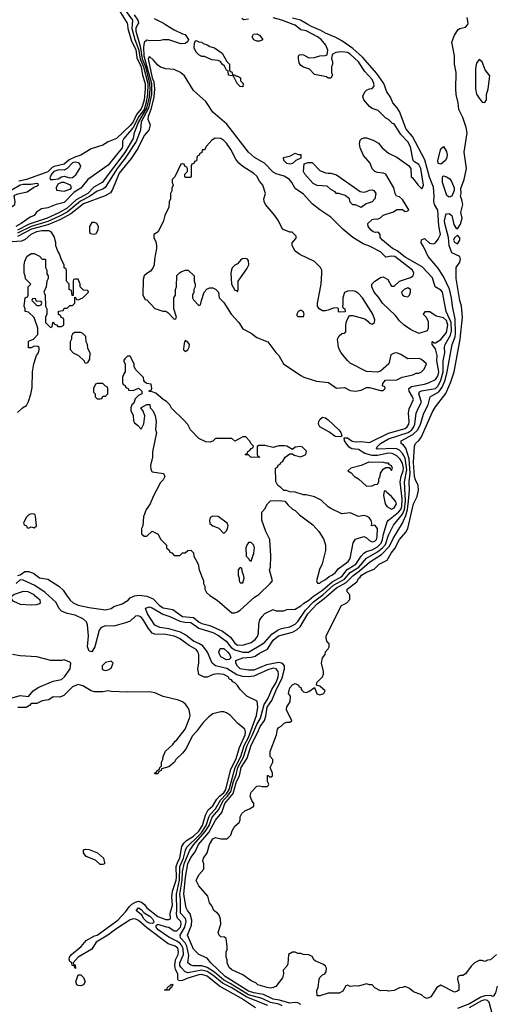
# Model space of a CAD drawing. Header units: inches. Extents: x 2348341 to 2479810, y 460419 to 613669.
# Tile 719 of 721: x 2451606 to 2455074, y 602867 to 610034. Entities that reach past the tile are written whole.
import ezdxf

# ---------------------------------------------------------------- set-up
doc = ezdxf.new("R2010")
doc.units = ezdxf.units.IN
doc.header["$MEASUREMENT"] = 0
doc.layers.add('C4650', color=7, linetype='Continuous')
doc.layers.add('C4651', color=7, linetype='Continuous')

msp = doc.modelspace()

# ---------------------------------------------------------------- linework, layer by layer
at = {"layer": 'C4650', "color": 2}
for points, elevation in [([(2452423.9, 610000), (2452421.4, 609970), (2452443.3, 609890), (2452470, 609819.5), (2452482, 609750), (2452507.1, 609690), (2452537.3, 609570), (2452535.6, 609490), (2452524, 609424), (2452510, 609381), (2452473.5, 609330), (2452431.3, 609248.7), (2452362.8, 609170), (2452353.7, 609150), (2452354.4, 609114.4), (2452350, 609100.9), (2452250, 608976.2), (2452101, 608870), (2452050, 608809), (2452002, 608778), (2451930, 608703.7), (2451870.5, 608689.5), (2451810, 608666), (2451763.5, 608656.5), (2451727.1, 608632.9), (2451711, 608610), (2451682.5, 608597.5), (2451615.5, 608550), (2451576.3, 608530)], 18), ([(2452667.4, 610000), (2452730, 609961), (2452790, 609931), (2452810, 609926), (2452834, 609890), (2452826.4, 609873.6), (2452810, 609861.2), (2452778.6, 609858.6), (2452690, 609888), (2452650, 609888), (2452630, 609882), (2452550, 609881.2), (2452530, 609885.2), (2452510, 609869), (2452505.3, 609834.7), (2452508.2, 609770), (2452564.4, 609570), (2452564.5, 609490), (2452543.2, 609390), (2452489.1, 609290), (2452484.5, 609230), (2452453.2, 609146.8), (2452373.8, 609026.2), (2452313.8, 608950), (2452226.7, 608813.3), (2452210, 608801.4), (2452170, 608785.3), (2452113.6, 608746.4), (2452047, 608713), (2451950, 608634.4), (2451890, 608600.8), (2451810, 608565.2), (2451690, 608529.9), (2451590, 608479.6)], 26), ([(2452463.7, 610000), (2452450, 609973.2), (2452451.1, 609950), (2452481.9, 609841.9), (2452497.4, 609750), (2452520.4, 609690), (2452551.1, 609570), (2452553.4, 609530), (2452546.9, 609470), (2452528.6, 609390), (2452470.1, 609290), (2452439.6, 609210), (2452430, 609169.6), (2452370, 609067.4), (2452206.4, 608850), (2452145.5, 608814.5), (2452100.9, 608770), (2452016.7, 608723.3), (2451950, 608662.6), (2451890, 608628.4), (2451806.4, 608590), (2451674.3, 608545.7), (2451590, 608502.6)], 22), ([(2452389.5, 610000), (2452392.6, 609970), (2452418.3, 609878.3), (2452450, 609816.4), (2452457.2, 609757.2), (2452490.1, 609690), (2452499.4, 609630), (2452517.5, 609570), (2452518.3, 609530), (2452510.6, 609450.6), (2452499.7, 609410), (2452490, 609385.1), (2452456.3, 609343.7), (2452430, 609289.8), (2452410, 609263.5), (2452310, 609169.7), (2452250, 609145.7), (2452210, 609122), (2452124.6, 609095.4), (2452051.2, 609048.8), (2452005.5, 609034.5), (2451964.6, 609015.4), (2451930, 608982), (2451855.5, 608964.5), (2451841.6, 608958.4), (2451810, 608927.6), (2451790, 608918.7), (2451654.8, 608870), (2451600.1, 608859.9)], 14), ([(2453516.4, 602856.4), (2453490, 602868.5), (2453430, 602880.2), (2453370, 602909), (2453270, 602936.7), (2453138.2, 603018.2), (2453090, 603043), (2453022.1, 603102.1), (2452970, 603135.3), (2452930, 603147.3), (2452866.9, 603146.9), (2452851.6, 603151.6), (2452830, 603169.2), (2452836.2, 603223.8), (2452821, 603290), (2452810, 603313.7), (2452776.1, 603350), (2452773.6, 603370), (2452808.2, 603430), (2452817.7, 603470), (2452811.1, 603491.1), (2452776.8, 603530), (2452775.4, 603630), (2452770.5, 603670), (2452787.1, 603770), (2452789.4, 603830.6), (2452802.2, 603890), (2452843.2, 603990), (2452872.9, 604030), (2452956, 604124), (2452983.9, 604170), (2453005.4, 604230), (2453055.7, 604284.3), (2453085.3, 604350), (2453117.3, 604382.7), (2453142.5, 604417.5), (2453162.4, 604490), (2453181.8, 604538.2), (2453192, 604590), (2453234.9, 604665.1), (2453260.7, 604750), (2453296.9, 604823.1), (2453330, 604904.9), (2453358.2, 604950), (2453385.2, 605050), (2453410.7, 605090), (2453440.8, 605159.2), (2453471.3, 605210), (2453487, 605250), (2453488.7, 605270), (2453485.4, 605290), (2453471.6, 605310), (2453450, 605314.2), (2453410, 605302.8), (2453310, 605256.5), (2453270, 605250.8), (2453230, 605254.4), (2453186.4, 605266.4), (2453111.9, 605311.9), (2453030, 605331.1), (2453005.7, 605350), (2452972.6, 605430), (2452936.9, 605476.9), (2452910, 605494.2), (2452869.9, 605509.9), (2452813.9, 605553.9), (2452775.4, 605575.4), (2452690, 605600.4), (2452624, 605610), (2452590, 605627.6), (2452534.5, 605710), (2452522, 605750), (2452550, 605760.7), (2452570, 605753.4), (2452647.3, 605707.3), (2452697.3, 605690), (2452770, 605656.2), (2452808.1, 605648.1), (2452850, 605646.7), (2452910, 605604.7), (2453010, 605573.2), (2453052.9, 605552.9), (2453108.7, 605510), (2453145.3, 605465.3), (2453170, 605447.2), (2453230, 605431.1), (2453270, 605431.3), (2453372, 605490), (2453390, 605504.4), (2453439.3, 605560.7), (2453486, 605594), (2453510, 605604), (2453570, 605615.6), (2453610, 605634.6), (2453630, 605654.9), (2453684.4, 605735.6), (2453742.9, 605797.1), (2453811.3, 605848.7), (2453890, 605917.4), (2453970, 605961), (2454010.4, 606009.5), (2454072.4, 606050), (2454130, 606115.8), (2454210, 606160.2), (2454246.6, 606190), (2454266.4, 606213.6), (2454290, 606283), (2454326.1, 606353.9), (2454390, 606436.1), (2454405.6, 606470), (2454412.6, 606532.6), (2454406, 606670), (2454423.4, 606756.6), (2454410, 606841.6), (2454390, 606876.3), (2454370, 606900.4), (2454350.6, 606910.6), (2454332.3, 606912.3), (2454208.2, 606908.2), (2454202, 606910), (2454206, 606926), (2454230, 606950.2), (2454290, 606982.6), (2454431.4, 607028.6), (2454459.3, 607050), (2454473.8, 607070), (2454480.8, 607090), (2454491.1, 607170), (2454506.6, 607210), (2454529.7, 607250), (2454509.7, 607310), (2454514.9, 607325.1), (2454530, 607333.8), (2454630, 607350.3), (2454650.4, 607369.6), (2454670, 607410.4), (2454686.2, 607470), (2454686.4, 607550), (2454699.2, 607610), (2454697.2, 607650), (2454701.5, 607670), (2454741.1, 607738.9), (2454748.4, 607770), (2454745.4, 607830), (2454708, 607910), (2454681.6, 608050), (2454670, 608064.5), (2454629.6, 608089.6), (2454610, 608155.1), (2454535.3, 608235.3), (2454410, 608306.3), (2454351.7, 608351.7), (2454318, 608370), (2454245.2, 608430), (2454229, 608450), (2454228.7, 608468.7), (2454220.4, 608480.4), (2454208.4, 608488.4), (2454195.3, 608484.7), (2454178, 608490), (2454162, 608502), (2454142, 608530), (2454138, 608550), (2454170, 608581), (2454190, 608584.7), (2454210, 608582), (2454230, 608591.3), (2454250, 608611), (2454324.7, 608635.3), (2454350, 608652), (2454390, 608652), (2454410, 608638), (2454430, 608642), (2454438, 608650), (2454390, 608726), (2454370, 608746), (2454348, 608750), (2454338, 608770), (2454328.7, 608810), (2454270, 608908.7), (2454250, 608917.2), (2454210, 608921.2), (2454190, 608929.2), (2454169.4, 608949.4), (2454155.3, 608990), (2454106.6, 609046.6), (2454082.7, 609102.7), (2454079.3, 609130), (2454083.7, 609156.3), (2454092.7, 609167.3), (2454110, 609174.8), (2454130, 609174), (2454178, 609158), (2454216.4, 609136.4), (2454242, 609102), (2454290, 609062.8), (2454350, 609034.8), (2454434, 608974), (2454451, 608950), (2454454, 608890), (2454463.6, 608883.6), (2454504.7, 608830), (2454530, 608804.7), (2454534.6, 608805.4), (2454544, 608830), (2454524.5, 608950), (2454510, 608979.3), (2454478.6, 608998.6), (2454469.3, 609009.3), (2454449.4, 609110), (2454430, 609145.2), (2454379.1, 609199.1), (2454330, 609275.3), (2454318, 609278), (2454288.4, 609308.4), (2454270, 609318), (2454213.6, 609373.6), (2454170, 609389), (2454150, 609402), (2454108.7, 609450), (2454102, 609478), (2454118, 609510), (2454130, 609522), (2454150, 609532), (2454170, 609534), (2454186, 609550), (2454182, 609570), (2454170, 609599), (2454117.2, 609657.2), (2454070, 609726.6), (2454010, 609784.5), (2453990, 609795.1), (2453950, 609801.2), (2453905.4, 609794.6), (2453878, 609782), (2453874, 609750), (2453882, 609730), (2453882, 609710), (2453874, 609690), (2453874, 609650), (2453882, 609630), (2453870, 609608), (2453850, 609608), (2453837.2, 609617.2), (2453750, 609635.3), (2453714.8, 609674.8), (2453670, 609689), (2453650, 609702), (2453640.2, 609720.2), (2453634, 609750), (2453635.3, 609770), (2453642.7, 609777.3), (2453650, 609781), (2453670, 609778), (2453710, 609756), (2453750, 609758), (2453790, 609771.3), (2453827.3, 609772.7), (2453842, 609778), (2453848, 609812), (2453833.2, 609850), (2453798, 609890), (2453772.3, 609910), (2453690, 609952.6), (2453650, 609959.6), (2453610, 609994.5), (2453594.9, 610000)], 26), ([(2453650, 602864.8), (2453630, 602877.6), (2453610, 602881.6), (2453570, 602874.5), (2453496.8, 602896.8), (2453450, 602904), (2453379.7, 602939.7), (2453309.2, 602950), (2453270, 602964), (2453099.7, 603070), (2452997, 603170), (2452970, 603202.7), (2452910, 603229.5), (2452869.8, 603269.8), (2452825.6, 603370), (2452856, 603444), (2452858.6, 603478.6), (2452846.3, 603526.3), (2452826.6, 603550), (2452817, 603570), (2452800.8, 603670), (2452811.9, 603791.9), (2452829.1, 603890), (2452850, 603937), (2452881.8, 603978.2), (2452907, 604030), (2452981.3, 604118.7), (2453030, 604208), (2453076.6, 604263.4), (2453097.3, 604330), (2453158.9, 604401.1), (2453184.2, 604490), (2453203.9, 604530), (2453216.1, 604590), (2453261, 604659), (2453290, 604754.4), (2453336.9, 604843.1), (2453354.3, 604890), (2453386.9, 604933.1), (2453396.3, 604963.7), (2453406.6, 605030), (2453440.4, 605079.6), (2453468.2, 605150), (2453516.4, 605243.6), (2453532.4, 605310), (2453533, 605330), (2453523.1, 605343.1), (2453511.1, 605351.1), (2453490, 605355.8), (2453401.3, 605338.7), (2453310, 605300.5), (2453270, 605299.6), (2453210, 605309.5), (2453190, 605328), (2453178, 605350), (2453178, 605370), (2453228, 605390), (2453290, 605394), (2453318.2, 605401.8), (2453350, 605423.1), (2453408.8, 605451.2), (2453450, 605517.6), (2453489.6, 605550), (2453590, 605577.3), (2453625.6, 605594.4), (2453645.3, 605614.7), (2453702.8, 605710), (2453770, 605783.2), (2453820, 605820), (2453910, 605898.4), (2453981.5, 605938.5), (2454030, 605986.2), (2454078.1, 606021.9), (2454150, 606086.5), (2454239.1, 606140.9), (2454296.8, 606203.2), (2454323.2, 606256.8), (2454389.9, 606370.1), (2454414.8, 606425.2), (2454427.7, 606470), (2454435.6, 606530), (2454441.8, 606610), (2454439.3, 606670), (2454447.4, 606732.6), (2454438.6, 606838.6), (2454414.9, 606914.9), (2454397.8, 606937.8), (2454380.9, 606950), (2454382, 606970), (2454465.5, 607014.5), (2454502, 607050), (2454522.4, 607090), (2454545.4, 607170), (2454578.5, 607230), (2454591.3, 607288.7), (2454654.7, 607325.3), (2454680, 607360), (2454701.1, 607410), (2454716.8, 607470), (2454752.2, 607670), (2454773.5, 607726.5), (2454777.8, 607750), (2454775, 607855.1), (2454755.1, 607950), (2454748.4, 608010), (2454732.7, 608072.7), (2454690, 608165.2), (2454647.9, 608227.9), (2454577, 608310), (2454543.2, 608383.2), (2454526, 608410), (2454530, 608432), (2454550, 608441), (2454587.1, 608407.1), (2454617.2, 608402.8), (2454630, 608411), (2454650, 608436.3), (2454666.9, 608470), (2454654.6, 608534.6), (2454647.1, 608647.1), (2454624.7, 608690), (2454619.1, 608710), (2454621.1, 608750), (2454615.8, 608815.8), (2454588.1, 608888.1), (2454554.1, 609014.1), (2454464.1, 609184.1), (2454417.6, 609237.6), (2454370, 609366.6), (2454353.2, 609393.2), (2454320.5, 609430), (2454303, 609470), (2454278, 609510), (2454254.7, 609570), (2454203.6, 609643.6), (2454100.4, 609760.4), (2454030, 609825.1), (2453950, 609880.7), (2453905.3, 609905.3), (2453830, 609935.1), (2453796.5, 609956.5), (2453730, 609983.9), (2453701.8, 610000)], 22), ([(2455074, 603230), (2455032, 603190), (2455010, 603188.7), (2454990, 603178), (2454970, 603186), (2454950, 603186), (2454914, 603170), (2454890, 603146), (2454850, 603088), (2454830, 603078), (2454810, 603078), (2454794, 603070), (2454792, 603050), (2454802, 603010), (2454802, 602970), (2454790, 602962), (2454770, 602955.3), (2454670, 603006), (2454642, 602990), (2454598, 602922), (2454570, 602908.7), (2454550, 602918), (2454530, 602935.3), (2454470, 602958), (2454443.1, 602983.1), (2454410, 602998), (2454391.1, 602988.9), (2454370, 602988), (2454330, 602968.7), (2454290, 602964), (2454272, 602968), (2454230, 602966), (2454190, 602988), (2454170, 603008), (2454150, 603008), (2454130, 603015.3), (2454070, 602999), (2454050, 603002), (2454010, 602998), (2453990, 603006), (2453978, 603002), (2453958, 602962), (2453931.1, 602948.9), (2453851.1, 602948.9), (2453790, 602928.7), (2453770, 602928), (2453768.7, 602968.7), (2453778, 602990), (2453784, 603050), (2453790, 603062), (2453810, 603082), (2453826, 603090), (2453836.4, 603103.6), (2453838, 603130), (2453830, 603146), (2453816.4, 603156.4), (2453760.2, 603180.2), (2453749.1, 603189.1), (2453734.6, 603214.6), (2453710, 603228), (2453668.9, 603228.9), (2453650, 603238), (2453630, 603238), (2453610, 603248), (2453590, 603248), (2453562, 603230), (2453556.9, 603163.1), (2453550, 603146), (2453523.6, 603116.4), (2453524.7, 603090), (2453518.8, 603061.2), (2453470, 602998), (2453450, 602989), (2453430, 602986), (2453406, 602990), (2453338, 603010), (2453324, 603024), (2453290, 603039), (2453230, 603082), (2453150, 603119), (2453130, 603135.3), (2453114, 603170), (2453115.3, 603190), (2453108.4, 603211.6), (2453108, 603250), (2453114, 603266), (2453114, 603290), (2453107.3, 603347.3), (2453096.4, 603356.4), (2453070, 603358), (2453058, 603370), (2453049.3, 603389.3), (2453068.7, 603450), (2453067.3, 603487.3), (2453056.4, 603516.4), (2453046, 603530), (2453018, 603550), (2453003.1, 603583.1), (2452985.6, 603605.6), (2452974.8, 603654.8), (2452908, 603730), (2452888.9, 603768.9), (2452908, 603810), (2452946, 603850), (2452946, 603890), (2452938, 603910), (2452944, 603930), (2452969.3, 603970.7), (2452986.6, 604030), (2453010, 604070.7), (2453030, 604080.7), (2453070, 604070.8), (2453110, 604071), (2453122, 604078), (2453142.7, 604097.3), (2453152.7, 604130), (2453170, 604164.7), (2453202, 604190), (2453208.7, 604210), (2453208.9, 604231.1), (2453223.1, 604256.9), (2453244, 604276), (2453278, 604290), (2453308, 604310), (2453308.7, 604330), (2453295.3, 604350), (2453283.1, 604383.1), (2453288.9, 604411.1), (2453330, 604454), (2453350, 604458), (2453370, 604452), (2453407.3, 604452.7), (2453416.4, 604463.6), (2453418, 604470), (2453408, 604490), (2453408.4, 604531.6), (2453412.7, 604532.7), (2453422, 604522), (2453436.4, 604523.6), (2453446, 604530), (2453446, 604550), (2453428, 604590), (2453448, 604630), (2453448, 604650), (2453428, 604670), (2453428.4, 604708.4), (2453475.3, 604830), (2453482, 604870), (2453490, 604882), (2453508.4, 604891.6), (2453530, 604914), (2453550, 604922), (2453570, 604922), (2453586, 604930), (2453548, 605010), (2453548.4, 605031.6), (2453574, 605070), (2453575.3, 605110), (2453562, 605130), (2453570, 605172), (2453590, 605192), (2453610, 605202), (2453634, 605190), (2453638, 605178), (2453650, 605174), (2453656.9, 605156.9), (2453670, 605142), (2453690, 605138), (2453710, 605144.7), (2453750, 605174), (2453767.3, 605127.3), (2453790, 605121), (2453818, 605130), (2453828, 605150), (2453790, 605182), (2453766, 605190), (2453768, 605210), (2453808.7, 605250), (2453815.3, 605270), (2453815.3, 605290), (2453802, 605350), (2453808, 605390), (2453827.3, 605412.7), (2453830, 605434), (2453850, 605454), (2453858, 605470), (2453858, 605490), (2453844, 605504), (2453835.3, 605530), (2453835.3, 605550), (2453948, 605770), (2453986, 605790), (2454007.3, 605812.7), (2454007.3, 605847.3), (2453988, 605870), (2453989, 605890), (2454058, 605942), (2454073.2, 605970), (2454083.8, 605976.2), (2454093.2, 605990), (2454130, 606012.4), (2454185.4, 606034.6), (2454221.2, 606070), (2454278.9, 606101.1), (2454307.6, 606150), (2454335.6, 606184.4), (2454370, 606250.4), (2454415.1, 606304.9), (2454429.6, 606330), (2454470, 606511), (2454497.2, 606562.8), (2454507.6, 606610), (2454504.7, 606644.7), (2454484.4, 606684.4), (2454479.2, 606710), (2454471.1, 606810), (2454477.2, 606930), (2454485.2, 606950), (2454509.6, 606970.4), (2454526.5, 606993.5), (2454610, 607180.7), (2454630, 607216.3), (2454705.7, 607314.3), (2454742.9, 607397.1), (2454768.1, 607471.9), (2454811.2, 607710), (2454826.9, 607870), (2454819.6, 607950), (2454807.8, 607990), (2454781.2, 608150), (2454782, 608230), (2454808.7, 608270), (2454813.2, 608290), (2454808, 608310), (2454750, 608338), (2454729.5, 608390), (2454726.6, 608450), (2454698.4, 608550), (2454697, 608570), (2454705.8, 608614.2), (2454710, 608621), (2454730, 608624.7), (2454751, 608610), (2454764.5, 608544.5), (2454779.6, 608519.6), (2454790, 608512), (2454813.8, 608546.2), (2454826, 608590), (2454815.1, 608630), (2454829.4, 608690), (2454823.7, 608723.7), (2454813.2, 608750), (2454817.2, 608770), (2454814.6, 608805.4), (2454839.3, 608870), (2454857.2, 608950), (2454840.7, 609070), (2454860.5, 609210), (2454853.6, 609250), (2454830, 609322), (2454801.2, 609381.2), (2454796.9, 609430), (2454782.4, 609490), (2454778.4, 609530), (2454780.7, 609650), (2454769.6, 609710), (2454769.6, 609770), (2454749.4, 609870), (2454770, 609921), (2454797.2, 609962.8), (2454809.2, 609970.8), (2454850, 609980.7), (2454864.1, 609995.9), (2454865.7, 610000)], 18), ([(2451592.5, 605987.5), (2451610, 605993.4), (2451643.3, 606016.7), (2451670, 606018.7), (2451705.1, 606005.1), (2451750, 605970.6), (2451810, 605963.1), (2451891.3, 605911.3), (2451922.4, 605882.4), (2451950, 605837.1), (2451972.7, 605810), (2451995.5, 605790), (2452030, 605773.4), (2452110, 605754.9), (2452230, 605738.3), (2452270.9, 605749.1), (2452290, 605762), (2452350, 605783), (2452394, 605810), (2452410, 605826), (2452440.4, 605839.6), (2452475.3, 605844.7), (2452530, 605838), (2452577.8, 605817.8), (2452623.7, 605770), (2452650, 605753.7), (2452719.9, 605739.9), (2452790, 605689.2), (2452870, 605681.7), (2452910.6, 605650), (2452930, 605640.3), (2452990, 605624), (2453082.3, 605582.3), (2453140.5, 605540.5), (2453170, 605495.5), (2453190, 605481.7), (2453237.2, 605482.8), (2453290, 605500.4), (2453318.2, 605521.8), (2453335, 605544.9), (2453343.5, 605570), (2453346.6, 605633.4), (2453353.6, 605666.4), (2453368.7, 605690), (2453390, 605711.3), (2453450, 605742), (2453471.6, 605731.6), (2453528.4, 605731.6), (2453550, 605742), (2453610, 605744.7), (2453650, 605767.3), (2453672.4, 605787.6), (2453710, 605808.9), (2453742.8, 605837.2), (2453810, 605882.6), (2453878.4, 605941.6), (2453950, 605981.3), (2453988, 606032), (2454050.9, 606070), (2454089.8, 606130.2), (2454110, 606150.4), (2454130, 606163.1), (2454170, 606176.2), (2454210, 606196.9), (2454236.4, 606223.6), (2454245.7, 606250), (2454251.7, 606290), (2454280, 606380), (2454288, 606392), (2454362.2, 606450), (2454377.7, 606470), (2454385.2, 606490), (2454387.4, 606547.4), (2454374, 606670), (2454380.7, 606710), (2454396, 606750), (2454397.3, 606770), (2454390, 606807), (2454374.6, 606834.6), (2454350, 606859.7), (2454316.6, 606876.6), (2454290, 606878.4), (2454210, 606862.2), (2454170, 606861.1), (2454117.5, 606877.5), (2454070, 606905.1), (2454022, 606910), (2454002.4, 606922.4), (2453984.8, 606944.8), (2453969, 606970), (2453966, 606990), (2453990, 606990.6), (2454025.8, 606965.8), (2454050, 606960.5), (2454090, 606964.9), (2454150, 606957.6), (2454290, 607024.9), (2454410, 607059.5), (2454425.1, 607070), (2454436.4, 607090), (2454439.1, 607110), (2454435.8, 607170), (2454439.3, 607200.7), (2454471.1, 607270), (2454464.7, 607290), (2454438.9, 607330), (2454436.2, 607350), (2454456, 607364), (2454550, 607380.3), (2454581.2, 607390), (2454630, 607416.4), (2454639.7, 607430), (2454650, 607448), (2454654.8, 607470), (2454641.5, 607550), (2454642.4, 607590), (2454630, 607638), (2454608, 607670), (2454606, 607690), (2454610, 607692), (2454622, 607682), (2454630, 607682), (2454670, 607706), (2454710, 607758), (2454721.5, 607810), (2454710, 607845.1), (2454690, 607863.5), (2454637, 607877), (2454590, 607908), (2454552.7, 607907.3), (2454542, 607890), (2454562, 607870), (2454576.9, 607836.9), (2454578, 607790), (2454571.3, 607768.7), (2454510, 607749), (2454450, 607779), (2454404, 607810), (2454370, 607842), (2454341.2, 607881.2), (2454245.2, 607970), (2454215.5, 608015.5), (2454186, 608050), (2454168.7, 608090), (2454168, 608110), (2454189.1, 608130.9), (2454230, 608158), (2454250, 608162), (2454283.6, 608143.6), (2454310, 608094), (2454330, 608094), (2454368, 608130), (2454450, 608157.3), (2454469, 608170), (2454474, 608190), (2454462.9, 608210), (2454334.5, 608310), (2454310, 608313), (2454270, 608305.2), (2454230, 608345.2), (2454150, 608386.6), (2454103.9, 608403.9), (2454029.6, 608449.6), (2453957.2, 608510), (2453870, 608597.2), (2453789.6, 608649.7), (2453733.1, 608693.1), (2453670, 608763.7), (2453610, 608806), (2453586.3, 608850), (2453567.6, 608870), (2453530, 608894.3), (2453471.6, 608911.6), (2453450, 608923.7), (2453386, 608990), (2453313.2, 609030), (2453269.2, 609070), (2453113.8, 609273.8), (2453010, 609362), (2452959.1, 609439.1), (2452870, 609519), (2452804.8, 609624.8), (2452775.3, 609650), (2452730, 609672.7), (2452670, 609677.2), (2452629.5, 609689.5), (2452610, 609704), (2452580.1, 609740.1), (2452550, 609766.6), (2452539.5, 609750), (2452568.9, 609611.1), (2452581.3, 609581.3), (2452585.9, 609530), (2452581.9, 609470), (2452560.6, 609379.4), (2452540.9, 609330), (2452538, 609310), (2452554.8, 609270), (2452551, 609250), (2452544, 609230), (2452510, 609191.8), (2452464.3, 609095.7), (2452417.2, 609022.8), (2452330, 608916.3), (2452280.7, 608799.3), (2452265.2, 608774.8), (2452227.1, 608752.9), (2452070, 608694.2), (2451977.9, 608622.1), (2451901.2, 608578.8), (2451810, 608540.5), (2451690.4, 608510), (2451590, 608456.1)], 30), ([(2451590, 607174), (2451626, 607210), (2451654.6, 607225.4), (2451670, 607254), (2451687.3, 607307.3), (2451696.4, 607356.4), (2451698, 607470), (2451708.7, 607530), (2451728, 607590), (2451742, 607610), (2451748, 607630), (2451747.3, 607647.3), (2451736.4, 607656.4), (2451710, 607658), (2451690, 607646), (2451670, 607646), (2451668.4, 607651.6), (2451670, 607694), (2451706, 607710), (2451736.4, 607743.6), (2451738, 607790), (2451710, 607866), (2451670, 607906), (2451646, 607910), (2451646, 607930), (2451638, 607950), (2451646, 608010), (2451662, 608018), (2451666, 608030), (2451666, 608090), (2451686, 608110), (2451647.3, 608147.3), (2451646, 608170), (2451638, 608190), (2451638, 608250), (2451643.1, 608276.9), (2451658, 608310), (2451688.4, 608331.6), (2451710, 608332), (2451750, 608312), (2451770, 608292), (2451794, 608290), (2451794, 608230), (2451802, 608210), (2451803.6, 608183.6), (2451812, 608170), (2451812, 608150), (2451802, 608130), (2451798, 608090), (2451782, 608050), (2451791.3, 608028.7), (2451794, 607950), (2451802, 607930), (2451802, 607890), (2451794, 607870), (2451794, 607830), (2451830, 607794), (2451842, 607798), (2451846, 607830), (2451850, 607834), (2451858, 607818), (2451872.7, 607812.7), (2451882, 607802), (2451910, 607802), (2451926, 607810), (2451926, 607850), (2451922, 607862), (2451907.3, 607867.3), (2451902, 607882), (2451887.3, 607887.3), (2451887.3, 607912.7), (2451922, 607918), (2451930, 607934), (2451950, 607934), (2451970, 607954), (2451990, 607954), (2452006, 607970), (2452006, 608014), (2452012.7, 608012.7), (2452018, 607998), (2452030, 607994), (2452066, 608010), (2452106, 608050), (2452102, 608062), (2452070, 608066), (2452046, 608090), (2452046, 608110), (2452030, 608146), (2452010, 608146), (2451998, 608142), (2451994, 608130), (2451994, 608026), (2451987.3, 608027.3), (2451982, 608062), (2451966, 608070), (2451966, 608110), (2451946, 608130), (2451946, 608210), (2451942, 608222), (2451928.4, 608228.4), (2451928, 608250), (2451910, 608286), (2451895.3, 608330), (2451882, 608350), (2451869.1, 608389.1), (2451868.4, 608411.6), (2451856.5, 608456.5), (2451835.3, 608490), (2451816.6, 608496.6), (2451770, 608497.4), (2451727.3, 608490), (2451687.3, 608470), (2451644.7, 608435.3), (2451618.4, 608421.6), (2451550, 608417.2)], 34), ([(2453410, 602859.1), (2453259.1, 602919.1), (2453143.5, 602990), (2453081.1, 603021.1), (2453010, 603080.6), (2452970, 603105.4), (2452930, 603116.8), (2452830, 603096.1), (2452810, 603104.7), (2452778.5, 603138.5), (2452770.9, 603150), (2452770.8, 603170), (2452797.1, 603230), (2452795.2, 603270), (2452788.9, 603290), (2452772, 603310), (2452750, 603325.8), (2452690, 603355.8), (2452612.7, 603410), (2452598, 603430), (2452598, 603442), (2452609.5, 603450.5), (2452670.3, 603430.3), (2452690, 603428.4), (2452730, 603402), (2452750, 603402), (2452774.4, 603430), (2452780.8, 603450), (2452777.7, 603470), (2452754.9, 603494.9), (2452747.7, 603510), (2452745.5, 603530), (2452749, 603551), (2452747.2, 603670), (2452768.3, 603770), (2452771.1, 603870), (2452796.9, 603930), (2452811.5, 603988.5), (2452822, 604010), (2452910, 604095.5), (2452930, 604120.2), (2452962.1, 604170), (2452980.7, 604230), (2452991.1, 604248.9), (2453031.3, 604290), (2453066.3, 604353.7), (2453110, 604399.2), (2453129.9, 604430), (2453173.2, 604590), (2453214.8, 604670), (2453238.8, 604750), (2453270.4, 604810), (2453329.7, 604970), (2453337.6, 605030), (2453333.6, 605073.6), (2453258, 605110), (2453210, 605158), (2453190, 605188), (2453170, 605208), (2453155.3, 605215.3), (2453146, 605230), (2453133.2, 605233.2), (2453122, 605250), (2453090, 605268.7), (2453048, 605272), (2453012.7, 605267.3), (2452970, 605248), (2452948.4, 605248.4), (2452910, 605268), (2452902, 605310), (2452908, 605350), (2452908.7, 605410), (2452904, 605430), (2452889, 605450), (2452839.1, 605479.1), (2452769.3, 605530), (2452730, 605546), (2452670, 605558.3), (2452590, 605560.5), (2452570, 605569.5), (2452542.7, 605602.7), (2452502, 605670), (2452490, 605684.2), (2452470, 605695.1), (2452448.3, 605691.7), (2452410, 605657), (2452375.6, 605644.4), (2452290, 605621), (2452230, 605622.7), (2452199.5, 605610), (2452183.2, 605590), (2452152.4, 605470), (2452130, 605433.2), (2452110, 605437.2), (2452098.9, 605470), (2452107.2, 605550), (2452099.7, 605630), (2452092.4, 605652.4), (2452069.3, 605670), (2452010, 605700.4), (2451950, 605711), (2451909.7, 605729.7), (2451890.8, 605750.8), (2451870, 605792.6), (2451790, 605866), (2451715.5, 605915.5), (2451630, 605954), (2451610, 605957.2), (2451580.4, 605930)], 30), ([(2451550, 605097.4), (2451610, 605114.3), (2451670, 605108), (2451702.9, 605150), (2451744, 605176), (2451850, 605218.9), (2451910, 605232.7), (2451931.5, 605250), (2451972.7, 605310), (2451978, 605350), (2451970, 605358), (2451930, 605375.3), (2451911.3, 605368.7), (2451831.1, 605368.9), (2451730, 605397.2), (2451610, 605402.7), (2451552.5, 605412.5)], 34), ([(2453322.5, 602842.5), (2453218.4, 602910), (2453059, 602999), (2452968.7, 603071.3), (2452930, 603083.1), (2452910, 603082.2), (2452830, 603058.8), (2452790, 603039.7), (2452770, 603037), (2452761, 603041), (2452757, 603050), (2452756.3, 603090), (2452739.5, 603119.5), (2452733.6, 603150), (2452738, 603190), (2452757.6, 603230), (2452761.4, 603250), (2452755.3, 603275.3), (2452737, 603290), (2452686.9, 603306.9), (2452527.3, 603427.3), (2452470, 603478.3), (2452450, 603487.3), (2452430, 603489.3), (2452410, 603482.7), (2452304.7, 603415.3), (2452246.8, 603370), (2452161.1, 603318.9), (2452130.5, 603269.5), (2452031, 603210), (2451994, 603170), (2451998, 603158), (2452010, 603154), (2452012, 603128), (2452006, 603134), (2452006, 603146), (2451988, 603150), (2451986, 603170), (2451970, 603178), (2451964.7, 603195.3), (2451969, 603211), (2451982, 603230), (2452051.8, 603288.2), (2452089.3, 603330.7), (2452150, 603364.7), (2452170, 603371), (2452320.1, 603479.9), (2452378.3, 603541.7), (2452402.4, 603577.6), (2452422.6, 603597.4), (2452448.3, 603611.7), (2452470, 603617.6), (2452491.7, 603611.7), (2452514.1, 603594.1), (2452530, 603569), (2452610, 603505.5), (2452670, 603484.7), (2452690, 603484.2), (2452702.7, 603490), (2452700.5, 603530), (2452717.1, 603590), (2452713.1, 603650), (2452717.8, 603690), (2452745, 603770), (2452747.4, 603790), (2452743.5, 603870), (2452755.3, 603904.7), (2452770, 603930.7), (2452784.5, 604015.5), (2452798.9, 604041.1), (2452819.8, 604060.2), (2452870, 604090.3), (2452910, 604127.3), (2452936.5, 604170), (2452956.8, 604243.2), (2452976.6, 604283.4), (2453010, 604312.7), (2453039.4, 604360.6), (2453058.2, 604381.8), (2453090, 604406.8), (2453106.4, 604430), (2453141.8, 604578.2), (2453178.4, 604650), (2453204.1, 604735.9), (2453247.3, 604830), (2453249.3, 604850), (2453244, 604870), (2453190, 604914), (2453139, 604970), (2453109.5, 604989.5), (2453090, 604996), (2453070, 604995.1), (2453010, 604980.9), (2452980.7, 604959.3), (2452940.9, 604919.1), (2452890.5, 604849.5), (2452861.4, 604818.6), (2452816, 604730), (2452790, 604695.3), (2452742, 604650), (2452731.3, 604630), (2452690, 604595.3), (2452638, 604582), (2452634, 604570), (2452618, 604562), (2452610, 604546), (2452590, 604546), (2452586, 604550), (2452602, 604558), (2452606, 604570), (2452622, 604578), (2452626, 604590), (2452638, 604602), (2452638, 604630), (2452648, 604650), (2452648.4, 604671.6), (2452666, 604710), (2452720.4, 604759.6), (2452736.4, 604783.6), (2452750, 604792), (2452809.3, 604870.7), (2452841.2, 604950), (2452845.2, 604970), (2452839.3, 605010), (2452830, 605028.7), (2452811.8, 605051.8), (2452790, 605069.2), (2452762, 605082), (2452650, 605109), (2452590, 605135.3), (2452550, 605142), (2452390, 605139), (2452270, 605144), (2452250, 605148.7), (2452210, 605142), (2452150, 605142), (2452126, 605150), (2452064.7, 605184.7), (2452030, 605194), (2451990, 605179), (2451926, 605114), (2451898, 605102), (2451850, 605106), (2451816.3, 605083.7), (2451770, 605075.4), (2451730, 605058), (2451690, 605058), (2451677.5, 605042.5), (2451652.9, 605027.1), (2451592.8, 605027.2)], 34), ([(2455079.8, 603000.2), (2455066.7, 602950), (2455050, 602925.1), (2455031.3, 602931.3), (2454990, 602929.1), (2454961.2, 602918.8), (2454878.4, 602870), (2454790, 602837.1)], 22), ([(2455047, 602790), (2455022, 602882), (2455010, 602895.5), (2454990, 602899.1), (2454967, 602893), (2454877.2, 602842.8)], 26)]:
    msp.add_lwpolyline(points, dxfattribs=dict(at, elevation=elevation))
for points, elevation in [([(2453330, 609878), (2453310, 609888), (2453298, 609910), (2453306, 609930), (2453330, 609931.3), (2453350, 609922), (2453374, 609890), (2453370, 609886), (2453350, 609878)], 26), ([(2453154, 609634), (2453166, 609634), (2453182, 609622), (2453190, 609622), (2453211.3, 609610), (2453212, 609590), (2453231.3, 609570), (2453230, 609546), (2453210, 609548), (2453188.9, 609568.9), (2453162, 609622), (2453126, 609630), (2453122, 609662), (2453110, 609666), (2453095.3, 609695.3), (2453078, 609710), (2453066, 609730), (2453050, 609738), (2453003.1, 609743.1), (2452950, 609766), (2452930, 609766), (2452910, 609778), (2452890, 609798), (2452875.3, 609830), (2452876.4, 609863.6), (2452883.1, 609876.9), (2452890, 609882), (2452910, 609872), (2452930, 609871.3), (2452941, 609861), (2452970, 609851), (2452990, 609838), (2453022, 609830), (2453078, 609790), (2453112, 609730), (2453131.3, 609710), (2453132.7, 609672.7), (2453138, 609658), (2453150, 609654)], 26), ([(2454950, 609744), (2454930, 609718), (2454922, 609678), (2454921.6, 609530), (2454930, 609492), (2454950, 609462), (2454970, 609434), (2454990, 609432), (2455002, 609450), (2455001.2, 609490), (2455014, 609530), (2455025.4, 609625.4), (2454992.7, 609670), (2454970, 609728.7)], 18), ([(2453027.3, 609172.7), (2453003.5, 609156.5), (2452965.4, 609114.6), (2452950, 609088), (2452934, 609086), (2452930, 609066), (2452918, 609062), (2452910, 609046), (2452898, 609042), (2452892.7, 609007.3), (2452878, 609002), (2452872.7, 608987.3), (2452858, 608982), (2452854, 608970), (2452854, 608890), (2452850, 608886), (2452810, 608886), (2452806, 608890), (2452806, 608910), (2452826, 608930), (2452826, 608950), (2452822, 608962), (2452807.3, 608967.3), (2452802, 608982), (2452790, 608986), (2452778, 608982), (2452734, 608890), (2452714, 608870), (2452714, 608850), (2452722, 608830), (2452712.7, 608807.3), (2452711.6, 608788.4), (2452702, 608770), (2452702, 608730), (2452692.7, 608707.3), (2452691.1, 608668.9), (2452662, 608610), (2452651.3, 608570), (2452614, 608490), (2452582, 608470), (2452582, 608450), (2452596.9, 608416.9), (2452602, 608390), (2452602, 608370), (2452586, 608290), (2452584.7, 608250), (2452575.3, 608224.7), (2452556.9, 608203.1), (2452530, 608188), (2452512, 608170), (2452503.6, 608143.6), (2452502, 608030), (2452518, 607998), (2452530, 607994), (2452590, 607932), (2452647.3, 607912.7), (2452670, 607912), (2452683.6, 607903.6), (2452730, 607854), (2452742, 607858), (2452746, 607870), (2452728, 607930), (2452728, 608010), (2452738, 608030), (2452738, 608070), (2452746, 608090), (2452748.4, 608171.6), (2452767.3, 608192.7), (2452780.4, 608199.6), (2452810, 608212), (2452831.6, 608211.6), (2452874, 608170), (2452874, 608130), (2452882, 608110), (2452882, 608090), (2452872, 608070), (2452872, 608050), (2452862, 608030), (2452862, 608010), (2452870, 607994), (2452910, 607954), (2452922, 607958), (2452928, 607990), (2452949, 608051), (2452970, 608074), (2452990, 608082), (2453010, 608082), (2453030, 608072), (2453051, 608050), (2453058, 608010), (2453090, 607976), (2453144, 607890), (2453201, 607830), (2453230, 607784.7), (2453290, 607751.3), (2453330, 607721), (2453410.6, 607690.6), (2453470, 607612), (2453490.9, 607590.9), (2453524.7, 607530), (2453650, 607444), (2453672.8, 607432.8), (2453764.1, 607404.1), (2453852.8, 607392.8), (2453910, 607351), (2453970, 607356), (2454010, 607336), (2454050, 607331), (2454090, 607338), (2454130, 607358), (2454150, 607358), (2454230, 607334), (2454250, 607334), (2454266, 607350), (2454262, 607362), (2454246, 607370), (2454247.3, 607387.3), (2454268.4, 607411.6), (2454350, 607412), (2454388.9, 607431.1), (2454466, 607450), (2454490, 607462), (2454510, 607462), (2454530, 607472), (2454548, 607490), (2454566, 607530), (2454530, 607562), (2454510, 607568.7), (2454430, 607566), (2454378, 607598), (2454350, 607608.7), (2454330, 607608), (2454305.4, 607594.6), (2454291.3, 607530), (2454230, 607475.3), (2454210, 607468), (2454130, 607473.2), (2454010, 607534.5), (2453990, 607552.7), (2453943.7, 607610), (2453932.7, 607630), (2453924.5, 607650), (2453919, 607710), (2453930, 607732), (2453948.9, 607751.1), (2453967.3, 607752.7), (2453978, 607762), (2453978, 607810), (2453983.1, 607836.9), (2454002, 607878), (2454010, 607882), (2454030, 607881), (2454116.3, 607856.3), (2454139.1, 607839.1), (2454150, 607824.7), (2454170, 607818), (2454188, 607830), (2454188.7, 607850), (2454174, 607890), (2454099.5, 608010), (2454070, 608042), (2454050, 608056.2), (2454030, 608060.9), (2453990, 608059.3), (2453970, 608048.7), (2453957.3, 608010), (2453958, 607962), (2453954, 607950), (2453958, 607938), (2453972, 607930), (2453972.7, 607907.3), (2453930, 607906), (2453926, 607910), (2453926, 607930), (2453918, 607938), (2453890, 607935.3), (2453850, 607919), (2453830, 607916), (2453810, 607916), (2453784, 607930), (2453772.7, 607950), (2453772.7, 607970), (2453799.5, 608110), (2453805.2, 608190), (2453804, 608210), (2453795.3, 608230), (2453750, 608274), (2453644.7, 608324.7), (2453608.9, 608348.9), (2453588, 608390), (2453588, 608410), (2453616.4, 608443.6), (2453618, 608458), (2453588, 608488), (2453572, 608488), (2453518, 608510), (2453488.7, 608570), (2453462, 608610), (2453395.3, 608690), (2453384, 608710), (2453382, 608730), (2453395.3, 608770), (2453375.3, 608830), (2453350, 608858), (2453330, 608895.3), (2453310, 608915.3), (2453230, 608965.2), (2453199.3, 608990), (2453178.7, 609018.7), (2453142.9, 609090), (2453110, 609136), (2453090, 609156), (2453070, 609169.3)], 34), ([(2453570, 608982), (2453550, 608988.7), (2453528, 609010), (2453526, 609030), (2453576.4, 609043.6), (2453610, 609062), (2453632.7, 609052.7), (2453650, 609052), (2453650, 609026), (2453614, 609010), (2453590, 608988.7)], 26), ([(2454670, 608982), (2454650, 608988), (2454649.2, 609009.2), (2454670, 609094), (2454690, 609112), (2454710, 609074), (2454716, 609050), (2454714.8, 609030), (2454704.7, 609010)], 18), ([(2452010, 608997.4), (2451990, 608993), (2451950, 608952.2), (2451930, 608938.9), (2451890, 608940.8), (2451853.7, 608930), (2451836.5, 608910), (2451824, 608884), (2451830.8, 608870.8), (2451850, 608870.5), (2451884.5, 608875.5), (2451908.7, 608890), (2451930, 608896.3), (2451970, 608884), (2451990, 608884.9), (2452015.1, 608904.9), (2452043.7, 608950), (2452049.4, 608970), (2452039.3, 608990), (2452033.3, 608993.3)], 18), ([(2453850, 608916), (2453870, 608918), (2453910, 608904.7), (2454083.5, 608783.5), (2454110, 608778.8), (2454130, 608782.8), (2454150, 608794), (2454170, 608794.8), (2454182, 608790), (2454196, 608770), (2454190.6, 608729.4), (2454170, 608708.7), (2454127.1, 608692.9), (2454090, 608668), (2454050, 608686), (2454030, 608686), (2454010, 608706), (2454006, 608730), (2453973.6, 608753.6), (2453928.4, 608768.4), (2453909.1, 608769.1), (2453900.4, 608780.4), (2453870, 608798), (2453842, 608822), (2453770, 608826.6), (2453741, 608841), (2453680.7, 608910), (2453671.8, 608930), (2453675.3, 608984.7), (2453705.2, 608994.8), (2453733.7, 608993.7), (2453790, 608936.3), (2453830, 608920.7)], 26), ([(2451730, 608842), (2451686.1, 608833.9), (2451630, 608835), (2451610, 608830.6), (2451544, 608790), (2451504.2, 608750), (2451478.3, 608701.7), (2451458.7, 608681.3), (2451412, 608668), (2451411.3, 608650), (2451430, 608643), (2451470, 608643), (2451488.7, 608650), (2451510, 608666), (2451550, 608674.8), (2451569, 608690), (2451572.7, 608710), (2451565.2, 608750), (2451570, 608758), (2451592.5, 608767.5), (2451658.7, 608781.3), (2451706, 608814), (2451742, 608830), (2451739, 608839)], 18), ([(2451930, 608848.7), (2451910, 608848.7), (2451882.8, 608837.2), (2451872, 608810), (2451874, 608794), (2451930, 608786), (2451977.2, 608802.8), (2451982, 608810), (2451975.3, 608830)], 18), ([(2454730, 608742), (2454714.6, 608754.6), (2454681.2, 608850), (2454682, 608890), (2454690, 608898), (2454710.7, 608890.7), (2454734.8, 608874.8), (2454750.7, 608850.7), (2454766, 608810), (2454766, 608790), (2454750, 608748.7)], 18), ([(2452150, 608558), (2452130, 608558), (2452114, 608530), (2452114, 608490), (2452118, 608478), (2452150, 608474), (2452162, 608478), (2452176.4, 608503.6), (2452178, 608530), (2452166, 608550)], 34), ([(2454790, 608466), (2454770, 608446), (2454762, 608430), (2454770, 608414), (2454790, 608402), (2454808, 608430), (2454807.3, 608447.3)], 18), ([(2453250, 608295.1), (2453227.3, 608292.7), (2453214.4, 608285.6), (2453190, 608258), (2453171.6, 608248.4), (2453151.6, 608228.4), (2453146.4, 608213.6), (2453141, 608190), (2453147.3, 608110), (2453170, 608064.7), (2453182, 608062), (2453190, 608054), (2453195.3, 608070), (2453195.3, 608130), (2453258.6, 608221.4), (2453272.7, 608250), (2453270, 608278), (2453262, 608290)], 38), ([(2454430, 608082), (2454402, 608070), (2454384.7, 608050), (2454391.1, 608031.1), (2454402, 608022), (2454430, 608018), (2454442, 608030), (2454449, 608050), (2454448, 608070)], 30), ([(2451710, 608006), (2451698, 608002), (2451694, 607990), (2451730, 607954), (2451750, 607954), (2451762, 607958), (2451766, 607970), (2451762, 607982), (2451726, 607986), (2451722, 608002)], 34), ([(2453650, 607919), (2453632, 607910), (2453622, 607890), (2453622, 607882), (2453630, 607874), (2453670, 607874), (2453675.3, 607890), (2453668, 607910)], 38), ([(2452050, 607758), (2452003.6, 607756.4), (2451990, 607746), (2451982, 607730), (2451982, 607710), (2451972, 607690), (2451972.7, 607632.7), (2451994, 607610), (2452034, 607590), (2452074, 607550), (2452078, 607538), (2452090, 607534), (2452102, 607538), (2452116.4, 607563.6), (2452118, 607610), (2452100.4, 607640.4), (2452098, 607670), (2452088, 607690), (2452087.3, 607727.3), (2452066, 607750)], 34), ([(2452810, 607698), (2452802, 607678), (2452798, 607638), (2452798, 607630), (2452810, 607618), (2452830, 607632), (2452839, 607650), (2452842, 607670), (2452830, 607688)], 34), ([(2452410, 607586), (2452390, 607586), (2452370, 607566), (2452362, 607550), (2452372, 607530), (2452374, 607470), (2452363.6, 607456.4), (2452354, 607430), (2452354, 607390), (2452358, 607378), (2452372.7, 607372.7), (2452378, 607358), (2452394, 607350), (2452398, 607338), (2452430, 607334), (2452470, 607352), (2452494, 607330), (2452494, 607310), (2452470, 607298), (2452446, 607274), (2452436, 607244), (2452422, 607230), (2452414, 607210), (2452414, 607190), (2452430, 607154), (2452434.4, 607114.4), (2452440.7, 607100.7), (2452463.6, 607083.6), (2452490, 607054), (2452508.4, 607091.6), (2452515.3, 607150), (2452504, 607184), (2452486, 607210), (2452530, 607234), (2452552.7, 607232.7), (2452554, 607210), (2452574, 607190), (2452592, 607150), (2452598, 607110), (2452594, 607050), (2452602, 607030), (2452571.1, 606888.9), (2452570.9, 606849.1), (2452558, 606790), (2452559.6, 606759.6), (2452570, 606742), (2452651.6, 606731.6), (2452662, 606710), (2452650, 606686), (2452630, 606666), (2452576.9, 606563.1), (2452556, 606510), (2452524.7, 606470), (2452505.4, 606414.6), (2452502, 606350), (2452492, 606330), (2452492.7, 606292.7), (2452510, 606274), (2452530, 606274), (2452570, 606312), (2452614, 606290), (2452630, 606254), (2452674, 606210), (2452674, 606190), (2452692.7, 606172.7), (2452698, 606158), (2452712.7, 606152.7), (2452730, 606134), (2452770, 606134), (2452790, 606154), (2452810, 606154), (2452828.4, 606171.6), (2452850, 606174), (2452870, 606154), (2452872, 606130), (2452904.7, 606070), (2452911.3, 606030), (2452942, 605950), (2452942, 605930), (2452952, 605910), (2452952, 605890), (2452965.4, 605865.4), (2452990, 605842), (2453042, 605810), (2453150, 605718), (2453170, 605716), (2453190, 605724.7), (2453210, 605736), (2453313.2, 605830), (2453345.2, 605850), (2453429, 605930), (2453444, 605950), (2453422.7, 606030), (2453429.4, 606050), (2453431.7, 606131.7), (2453426.6, 606250), (2453397.2, 606310), (2453368.4, 606391.6), (2453368, 606450), (2453390, 606474), (2453408.9, 606511.1), (2453430, 606532), (2453490, 606534), (2453534, 606530), (2453559.6, 606499.6), (2453591.6, 606471.6), (2453610, 606462), (2453642, 606430), (2453738, 606358), (2453782, 606310), (2453815.3, 606255.3), (2453831.1, 606211.1), (2453831.3, 606170), (2453806.4, 606073.6), (2453787.5, 606032.5), (2453764.7, 605950), (2453772.7, 605932.7), (2453790, 605932), (2453798, 605942), (2453830, 605958.8), (2453858, 605982), (2453877.2, 605990), (2453902.7, 606010), (2453921.7, 606038.3), (2453994.5, 606090), (2454010, 606112), (2454032.7, 606227.3), (2454050, 606252), (2454110, 606272), (2454125.4, 606265.4), (2454150, 606242.8), (2454170, 606234.8), (2454190, 606237.3), (2454200.9, 606250), (2454206.6, 606270), (2454209, 606330), (2454190, 606355.3), (2454166, 606350), (2454168, 606370), (2454162, 606390), (2454148.7, 606410), (2454130, 606421.2), (2454110, 606425.2), (2454070, 606419), (2454010, 606444), (2453950, 606438), (2453870, 606475.3), (2453850, 606488.7), (2453798, 606538), (2453750, 606562), (2453690, 606575.3), (2453670, 606575.3), (2453610, 606595.3), (2453570, 606598), (2453547.3, 606607.3), (2453528.4, 606608.4), (2453506, 606630), (2453483.1, 606643.1), (2453468.4, 606671.6), (2453466, 606770), (2453482, 606778), (2453487.3, 606792.7), (2453502, 606798), (2453506, 606810), (2453520.4, 606819.6), (2453538, 606850), (2453570, 606874), (2453590, 606874), (2453603.6, 606863.6), (2453650, 606851.3), (2453688, 606870), (2453692.9, 606892.9), (2453663.1, 606923.1), (2453650, 606928.7), (2453610, 606922), (2453590, 606906), (2453549.1, 606929.1), (2453532.5, 606932.5), (2453490, 606933.2), (2453450, 606921.2), (2453390, 606934), (2453344.7, 606935.3), (2453332.7, 606927.3), (2453334, 606870), (2453338, 606858), (2453354, 606850), (2453290, 606848), (2453270, 606866), (2453250, 606866), (2453246, 606870), (2453262, 606878), (2453266, 606890), (2453280.4, 606899.6), (2453290, 606914), (2453302, 606918), (2453306, 606930), (2453290, 606946), (2453278, 606970), (2453250, 606998), (2453230, 606998), (2453170, 606966), (2453150, 606986), (2453030, 606986), (2453010, 606966), (2452990, 606958), (2452960.4, 606960.4), (2452910, 606986), (2452848, 607050), (2452828.4, 607088.4), (2452800.4, 607120.4), (2452710, 607206), (2452698, 607230), (2452674.6, 607254.6), (2452648.9, 607268.9), (2452596.4, 607316.4), (2452570, 607326), (2452547.3, 607327.3), (2452547.3, 607332.7), (2452562, 607338), (2452566, 607350), (2452562, 607382), (2452530, 607386), (2452516.4, 607396.4), (2452508.4, 607408.4), (2452506, 607430), (2452448.4, 607488.4), (2452438, 607510), (2452438, 607530)], 34), ([(2452210, 607386), (2452170, 607386), (2452158, 607382), (2452142, 607350), (2452143.6, 607323.6), (2452154, 607310), (2452154, 607290), (2452170, 607274), (2452190, 607274), (2452202, 607278), (2452210, 607294), (2452230, 607294), (2452246, 607310), (2452246, 607350), (2452242, 607362), (2452230, 607366)], 34), ([(2453942, 606998), (2453901.2, 607001.2), (2453855.1, 607035.1), (2453789.7, 607069.7), (2453779.3, 607090), (2453781.2, 607110), (2453790, 607124.7), (2453810, 607141), (2453830, 607136), (2453850, 607122.8), (2453926.8, 607050), (2453942.8, 607030), (2453950, 607006)], 30), ([(2454146.9, 606813.1), (2454090, 606789), (2454014, 606770), (2453994, 606750), (2454016.9, 606736.9), (2454042, 606710), (2454070, 606691.3), (2454130, 606638), (2454170, 606642), (2454190, 606652), (2454210, 606654), (2454218, 606670), (2454218, 606690), (2454228.4, 606711.6), (2454230, 606734), (2454250, 606762), (2454270, 606774), (2454294, 606774), (2454310, 606754), (2454318, 606770), (2454310, 606786), (2454295.3, 606795.3), (2454290, 606806), (2454270, 606806), (2454252, 606812)], 34), ([(2454270, 606606), (2454258, 606602), (2454252, 606570), (2454266, 606510), (2454276, 606490), (2454310, 606470.8), (2454330, 606482), (2454346.6, 606510), (2454339.3, 606530), (2454310, 606564), (2454274, 606594)], 34), ([(2451690, 606437.2), (2451672, 606430), (2451652, 606410), (2451634, 606370), (2451638, 606358), (2451654, 606350), (2451658, 606338), (2451670, 606334), (2451690, 606342), (2451710, 606336), (2451728.7, 606350), (2451720.4, 606420.4), (2451718, 606430), (2451710, 606435.3)], 34), ([(2453010, 606421.2), (2452991.3, 606410), (2452985.5, 606390), (2452990, 606366.8), (2453010, 606350.8), (2453054, 606334), (2453090, 606294), (2453110, 606314), (2453118, 606330), (2453122, 606350), (2453114, 606370), (2453050, 606417.2)], 38), ([(2453290, 606228), (2453270, 606228), (2453258, 606210), (2453252, 606190), (2453254, 606130), (2453274, 606110), (2453278, 606098), (2453290, 606094), (2453308, 606150), (2453313.2, 606190), (2453308, 606210)], 38), ([(2453210, 606046), (2453194, 606030), (2453194, 605990), (2453202, 605970), (2453202, 605950), (2453210, 605934), (2453230, 605934), (2453238, 605970), (2453234.6, 605994.6), (2453226, 606010), (2453222, 606042)], 38), ([(2451630, 605872.7), (2451564.7, 605850), (2451541, 605830), (2451551.3, 605810), (2451561.4, 605801.4), (2451610, 605780.7), (2451690, 605776), (2451730, 605778), (2451750, 605784.7), (2451758, 605790), (2451754, 605810), (2451717.5, 605837.5), (2451710, 605848.7), (2451666, 605870)], 34), ([(2453110, 605374), (2453070, 605397.2), (2453060.9, 605410), (2453055.1, 605430), (2453063.2, 605456.8), (2453090, 605457.1), (2453119.3, 605430), (2453134.8, 605410), (2453142, 605390), (2453130, 605378)], 22), ([(2452270, 605366), (2452230, 605355.3), (2452204.7, 605330), (2452204.7, 605310), (2452210, 605302), (2452230, 605298), (2452250, 605302), (2452270, 605314), (2452286, 605350)], 34), ([(2452210, 603885.2), (2452190, 603886), (2452156.2, 603916.2), (2452090, 603942), (2452068.7, 603970), (2452069.2, 603990.8), (2452083.2, 603996.8), (2452110, 603994.9), (2452171, 603970), (2452214.8, 603930), (2452223.6, 603896.4), (2452222, 603890)], 34), ([(2452570, 603456), (2452550, 603458.3), (2452530, 603468.7), (2452509.8, 603490), (2452495.1, 603515.1), (2452452.3, 603550), (2452469.2, 603570), (2452490, 603556.4), (2452512, 603532), (2452552.9, 603510), (2452571.6, 603490), (2452580.5, 603470), (2452578.8, 603461.2)], 30), ([(2452050, 603002), (2452030, 603004), (2452022, 603010), (2452014, 603030), (2452030, 603082), (2452050, 603082), (2452070, 603062), (2452081, 603030), (2452070, 603008)], 34), ([(2452690, 602969.7), (2452658, 602970), (2452679.3, 602980.7), (2452681.2, 602990), (2452690, 602998.8), (2452699.3, 603000.7), (2452704, 603010), (2452713.4, 603013.4), (2452722, 603010), (2452714.8, 603005.2), (2452710.7, 602990), (2452697.3, 602982.7)], 34)]:
    msp.add_lwpolyline(points, close=True, dxfattribs=dict(at, elevation=elevation))
at = {"layer": 'C4651', "color": 2}
for points, elevation in [([(2452352.9, 610130), (2452426.4, 610030), (2452423.9, 610000)], 18), ([(2452326.7, 610106.7), (2452388.5, 610010), (2452389.5, 610000)], 14), ([(2452439.1, 610070), (2452464.7, 610030), (2452468.9, 610010), (2452463.7, 610000)], 22), ([(2454865.7, 610000), (2454869.3, 610010), (2454861.2, 610050)], 18), ([(2452584.1, 610044.1), (2452651.3, 610010), (2452667.4, 610000)], 26), ([(2453270, 610037), (2453233.6, 610033.6), (2453222, 610042)], 26), ([(2453594.9, 610000), (2453513.2, 610030), (2453450, 610046.9)], 26), ([(2453701.8, 610000), (2453649.8, 610029.8), (2453590, 610045.6)], 22)]:
    msp.add_lwpolyline(points, dxfattribs=dict(at, elevation=elevation))

doc.saveas('drawing.dxf')
